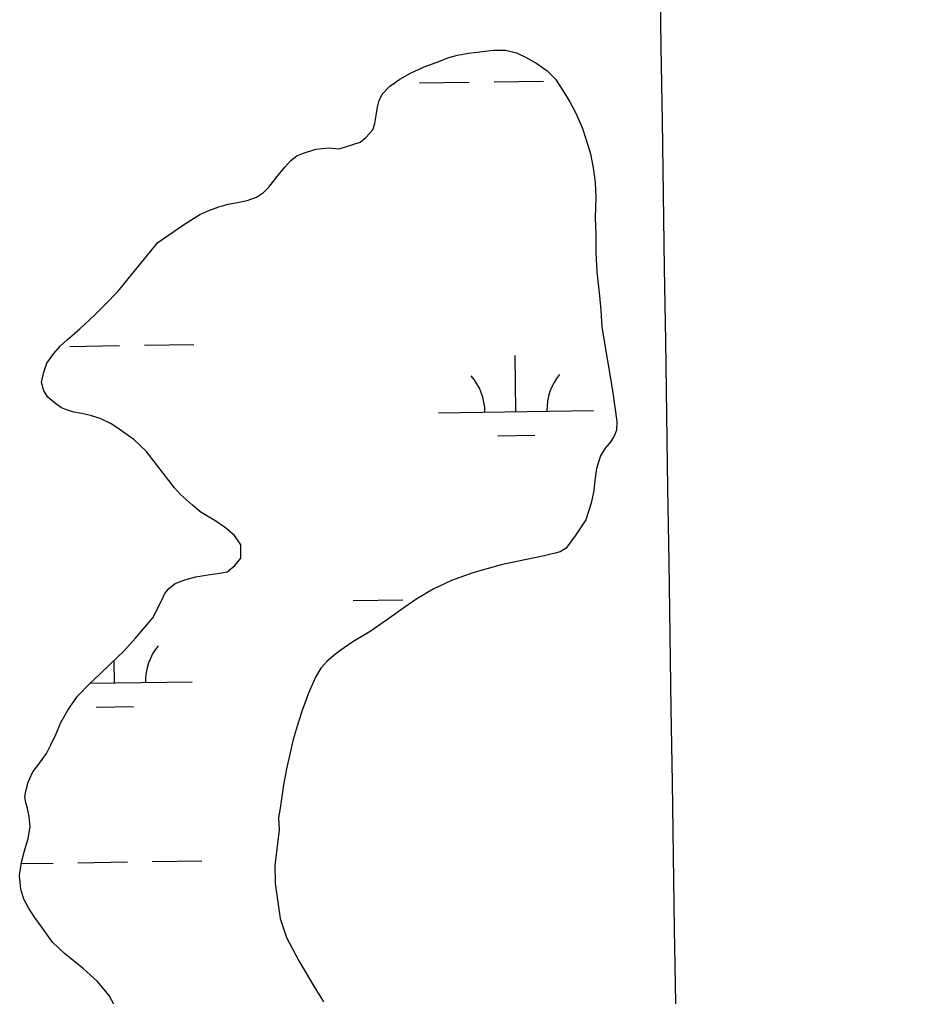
# Model space of a CAD drawing. Extents: x 3823584 to 3861785, y 301729 to 327625.
# Drawn here: x 3832553 to 3833135, y 317750 to 318379 of the extents above; entities that cross this region are included whole.
import ezdxf

# ---------------------------------------------------------------- set-up
doc = ezdxf.new("R2010")
doc.units = 0
for name, color, linetype in [('V-GRID-MAJR', 7, 'Continuous'), ('V-TOPO-SHOR', 7, 'Continuous'), ('V-WETL-SWMP', 7, 'Continuous')]:
    doc.layers.add(name, color=color, linetype=linetype)

msp = doc.modelspace()

# ---------------------------------------------------------------- linework, layer by layer
at = {"layer": 'V-GRID-MAJR'}
msp.add_spline([(3833134.73, 307237.47), (3833043.08, 313295.66), (3832951.41, 319355.78), (3832859.73, 325415.9), (3832859.7, 325417.83)], degree=3, dxfattribs=at)
at = {"layer": 'V-TOPO-SHOR'}
for points in [[(3832570.33, 318157.99), (3832574.73, 318164.32), (3832578.88, 318169.07), (3832583.31, 318173.04), (3832591.63, 318180.19), (3832600.74, 318188.66), (3832607.76, 318195.54), (3832616.08, 318204.26), (3832641.76, 318235.68), (3832658.96, 318247.62), (3832668.88, 318253.74), (3832674.62, 318256.41), (3832681.15, 318258.82), (3832687.17, 318260.45), (3832693.19, 318261.55), (3832699.47, 318262.91), (3832705.48, 318265.06), (3832709.92, 318267.98), (3832713.29, 318271.42), (3832716.41, 318275.38), (3832719.52, 318279.34), (3832723.68, 318284.35), (3832727.57, 318288.58), (3832731.48, 318291.5), (3832735.66, 318293.37), (3832743.76, 318295.8), (3832751.88, 318296.65), (3832758.71, 318296.19), (3832772.3, 318300.5), (3832775.95, 318303.41), (3832780.36, 318308.43), (3832781.64, 318312.37), (3832782.64, 318317.63), (3832783.38, 318322.88), (3832784.4, 318327.34), (3832786.46, 318331.29), (3832791.4, 318336.58), (3832797.91, 318341.09), (3832804.7, 318344.82), (3832813.58, 318348.83), (3832821.16, 318351.77), (3832829.52, 318354.99), (3832835.01, 318356.35), (3832842.08, 318357.72), (3832849.41, 318358.57), (3832858.05, 318359.69), (3832865.92, 318359.76), (3832873.02, 318357.98), (3832879.33, 318354.89), (3832886.18, 318351.02), (3832892.78, 318346.35), (3832898.07, 318340.89), (3832902.85, 318333.59), (3832907.37, 318326.29), (3832911.36, 318318.98), (3832915.37, 318309.84), (3832917.79, 318302.52), (3832920.76, 318292.84), (3832922.41, 318283.95), (3832923.8, 318274.52), (3832924.14, 318264.82), (3832923.73, 318251.71), (3832924.08, 318241.22), (3832924.19, 318228.9), (3832924.81, 318216.85), (3832926.52, 318201.39), (3832927.38, 318192.22), (3832928, 318181.22), (3832934.9, 318140.38), (3832937.69, 318120.47), (3832937.48, 318114.97), (3832935.94, 318111.02), (3832933.09, 318106.8), (3832930.24, 318103.37), (3832927.13, 318098.36), (3832924.58, 318090.21), (3832923.59, 318082.6), (3832922.86, 318076.04), (3832921.1, 318067.9), (3832917.78, 318057.12), (3832910.79, 318046.84), (3832904.83, 318038.66), (3832901.18, 318036.53), (3832898.04, 318035.72), (3832888.1, 318033.27), (3832878.41, 318031.35), (3832863.23, 318028.08), (3832844.92, 318022.94), (3832831.07, 318018.1), (3832819.32, 318012.5), (3832808.89, 318006.12), (3832798.2, 317998.95), (3832789.34, 317992.58), (3832778.65, 317985.15), (3832767.43, 317978.5), (3832759.1, 317972.66), (3832755.45, 317970.01), (3832750.76, 317965.77), (3832746.87, 317961.54), (3832743.51, 317955.75), (3832738.88, 317945.48)], [(3832619.28, 317734.2), (3832610.49, 317750.64), (3832602.81, 317760.02), (3832593.83, 317767.81), (3832581.69, 317777.66), (3832574.02, 317784.94), (3832566.33, 317795.63), (3832562.35, 317801.1), (3832558.36, 317807.09), (3832555.43, 317812.84), (3832553.54, 317819.11), (3832552.68, 317828.02), (3832553.92, 317836.68), (3832555.95, 317843.78), (3832558.24, 317851.92), (3832559.49, 317859.28), (3832558.91, 317866.09), (3832557.82, 317871.06), (3832556.74, 317874.98), (3832556.18, 317878.65), (3832556.68, 317882.32), (3832558.2, 317888.1), (3832561.29, 317894.68), (3832564.4, 317898.91), (3832570.1, 317906.56), (3832572.94, 317912.09), (3832576.03, 317918.93), (3832579.37, 317926.56), (3832583.76, 317934.47), (3832589.98, 317943.43), (3832598.03, 317951.63), (3832604.28, 317957.45), (3832611.04, 317964.06), (3832619.88, 317972.53), (3832627.41, 317980.98), (3832638.57, 317993.92), (3832644.25, 318004.98), (3832646.31, 318009.72), (3832648.9, 318012.89), (3832653.07, 318016.07), (3832659.34, 318018.48), (3832666.4, 318020.38), (3832672.69, 318021.48), (3832682.9, 318022.88), (3832686.56, 318023.69), (3832691.51, 318027.67), (3832695.4, 318032.42), (3832695.33, 318041.07), (3832691.35, 318047.07), (3832685.54, 318052), (3832678.68, 318056.66), (3832669.72, 318061.83), (3832664.17, 318066.5), (3832656.51, 318073.52), (3832652.54, 318077.67), (3832634.25, 318101.38), (3832626.32, 318108.91), (3832615.51, 318116.69), (3832611.82, 318119.02), (3832604.71, 318122.36), (3832598.4, 318124.41), (3832592.62, 318125.67), (3832587.63, 318126.41), (3832582.9, 318127.95), (3832579.75, 318129.23), (3832576.05, 318131.82), (3832571.03, 318136.23), (3832568.38, 318140.14), (3832566.76, 318145.64), (3832568.28, 318152.2), (3832570.33, 318157.99)], [(3832738.88, 317945.48), (3832735.03, 317934.97), (3832732.22, 317926.29), (3832729.17, 317915.51), (3832726.89, 317906.06), (3832724.87, 317896.6), (3832722.86, 317886.36), (3832720.88, 317872.97), (3832719.64, 317864.83), (3832719.96, 317857.49)], [(3832719.96, 317857.49), (3832717.27, 317834.4), (3832717.37, 317822.86), (3832720.71, 317800.34), (3832724.75, 317788.06), (3832732.74, 317772.92), (3832742.32, 317756.74), (3832748.69, 317746.57)]]:
    msp.add_lwpolyline(points, dxfattribs=at)
at = {"layer": 'V-WETL-SWMP'}
for p, q in [((3832793.87, 318338.29), (3832794.56, 318338.3)), ((3832810.55, 318338.55), (3832842.55, 318339.04)), ((3832858.55, 318339.29), (3832890.54, 318339.78)), ((3832585.14, 318168.88), (3832617.14, 318169.37)), ((3832633.14, 318169.62), (3832665.13, 318170.11)), ((3832872.67, 318126.88), (3832872.11, 318162.87)), ((3832822.67, 318126.11), (3832922.66, 318127.65)), ((3832860.91, 318111.26), (3832884.9, 318111.63)), ((3832767.69, 318005.17), (3832799.68, 318005.67)), ((3832613.9, 317952.05), (3832613.67, 317966.58)), ((3832598.23, 317951.81), (3832663.89, 317952.82)), ((3832602.14, 317936.44), (3832626.13, 317936.81)), ((3832553.77, 317835.68), (3832574.27, 317836)), ((3832590.27, 317836.24), (3832622.27, 317836.74)), ((3832638.27, 317836.98), (3832670.26, 317837.48))]:
    msp.add_line(p, q, dxfattribs=at)
for points in [[(3832570.32, 318157.99), (3832574.73, 318164.32), (3832578.88, 318169.07), (3832583.31, 318173.04), (3832591.63, 318180.19), (3832600.74, 318188.66), (3832607.76, 318195.54), (3832616.07, 318204.26), (3832641.76, 318235.68), (3832658.96, 318247.62), (3832668.88, 318253.74), (3832674.62, 318256.41), (3832681.16, 318258.82), (3832687.17, 318260.45), (3832693.19, 318261.55), (3832699.47, 318262.91), (3832705.48, 318265.06), (3832709.92, 318267.98), (3832713.3, 318271.42), (3832716.41, 318275.38), (3832719.52, 318279.34), (3832723.67, 318284.35), (3832727.57, 318288.58), (3832731.48, 318291.5), (3832735.66, 318293.37), (3832743.76, 318295.8), (3832751.88, 318296.65), (3832758.71, 318296.19), (3832772.3, 318300.5), (3832775.95, 318303.41), (3832780.36, 318308.43), (3832781.64, 318312.37), (3832782.64, 318317.63), (3832783.39, 318322.88), (3832784.4, 318327.34), (3832786.46, 318331.29), (3832791.4, 318336.58), (3832797.91, 318341.09), (3832804.7, 318344.82), (3832813.58, 318348.83), (3832821.16, 318351.77), (3832829.52, 318354.99), (3832835.01, 318356.35), (3832842.08, 318357.72), (3832849.41, 318358.57), (3832858.06, 318359.69), (3832865.92, 318359.76), (3832873.01, 318357.98), (3832879.33, 318354.89), (3832886.18, 318351.02), (3832892.78, 318346.35), (3832898.07, 318340.89), (3832902.85, 318333.59), (3832907.37, 318326.29), (3832911.36, 318318.98), (3832915.37, 318309.84), (3832917.79, 318302.52), (3832920.76, 318292.84), (3832922.41, 318283.94), (3832923.8, 318274.52), (3832924.14, 318264.82), (3832923.73, 318251.71), (3832924.08, 318241.22), (3832924.19, 318228.9), (3832924.81, 318216.85), (3832926.52, 318201.39), (3832927.38, 318192.22), (3832928, 318181.22), (3832934.9, 318140.38), (3832937.69, 318120.47), (3832937.48, 318114.97), (3832935.94, 318111.02), (3832933.09, 318106.8), (3832930.23, 318103.37), (3832927.13, 318098.36), (3832924.58, 318090.21), (3832923.6, 318082.6), (3832922.86, 318076.04), (3832921.1, 318067.9), (3832917.78, 318057.12), (3832910.79, 318046.84), (3832904.83, 318038.66), (3832901.18, 318036.53), (3832898.04, 318035.72), (3832888.1, 318033.27), (3832878.41, 318031.35), (3832863.23, 318028.08), (3832844.92, 318022.94), (3832831.07, 318018.1), (3832819.32, 318012.5), (3832808.89, 318006.12), (3832798.2, 317998.95), (3832789.34, 317992.58), (3832778.65, 317985.15), (3832767.44, 317978.5), (3832759.1, 317972.66), (3832755.45, 317970.01), (3832750.76, 317965.77), (3832746.87, 317961.54), (3832743.51, 317955.75), (3832738.88, 317945.48)], [(3832592.62, 318125.67), (3832587.63, 318126.41), (3832582.9, 318127.95), (3832579.75, 318129.23), (3832576.05, 318131.82), (3832571.03, 318136.23), (3832568.38, 318140.15), (3832566.76, 318145.64), (3832568.28, 318152.2), (3832570.32, 318157.99)], [(3832619.28, 317734.2), (3832610.49, 317750.64), (3832602.81, 317760.02), (3832593.83, 317767.8), (3832581.68, 317777.66), (3832574.02, 317784.94), (3832566.33, 317795.62), (3832562.35, 317801.1), (3832558.36, 317807.09), (3832555.43, 317812.84), (3832553.54, 317819.11), (3832552.68, 317828.02), (3832553.92, 317836.68), (3832555.95, 317843.78), (3832558.24, 317851.92), (3832559.49, 317859.28), (3832558.91, 317866.09), (3832557.82, 317871.06), (3832556.74, 317874.98), (3832556.18, 317878.65), (3832556.67, 317882.32), (3832558.2, 317888.1), (3832561.29, 317894.69), (3832564.4, 317898.91), (3832570.1, 317906.56), (3832572.94, 317912.09), (3832576.03, 317918.93), (3832579.37, 317926.56), (3832583.76, 317934.47), (3832589.98, 317943.43), (3832598.03, 317951.63), (3832604.28, 317957.45), (3832611.04, 317964.06), (3832619.88, 317972.53), (3832627.41, 317980.98), (3832638.57, 317993.92), (3832644.25, 318004.98), (3832646.31, 318009.72), (3832648.9, 318012.89), (3832653.07, 318016.07), (3832659.34, 318018.48), (3832666.4, 318020.38), (3832672.69, 318021.48), (3832682.9, 318022.88), (3832686.56, 318023.69), (3832691.51, 318027.67), (3832695.4, 318032.42), (3832695.33, 318041.07), (3832691.35, 318047.07), (3832685.54, 318052), (3832678.68, 318056.66), (3832669.72, 318061.83), (3832664.18, 318066.5), (3832656.51, 318073.51), (3832652.54, 318077.67), (3832634.25, 318101.38), (3832626.32, 318108.91), (3832615.51, 318116.69), (3832611.82, 318119.02), (3832604.71, 318122.36), (3832598.4, 318124.41), (3832592.62, 318125.67)], [(3832738.88, 317945.48), (3832735.03, 317934.97), (3832732.22, 317926.29), (3832729.17, 317915.51), (3832726.89, 317906.06), (3832724.87, 317896.6), (3832722.86, 317886.36), (3832720.88, 317872.97), (3832719.64, 317864.83), (3832719.96, 317857.49), (3832717.27, 317834.4), (3832717.37, 317822.86), (3832720.71, 317800.35), (3832724.75, 317788.06), (3832732.74, 317772.92), (3832742.31, 317756.74), (3832748.69, 317746.57)]]:
    msp.add_lwpolyline(points, dxfattribs=at)
for centre, start, end in [((3832817.42, 318126.5), 0.11154, 41.6552), ((3832927.9, 318128.2), 140.11153, 181.65519), ((3832669.13, 317953.38), 140.11153, 181.65519)]:
    msp.add_arc(centre, 35.25, start, end, dxfattribs=at)

doc.saveas('drawing.dxf')
